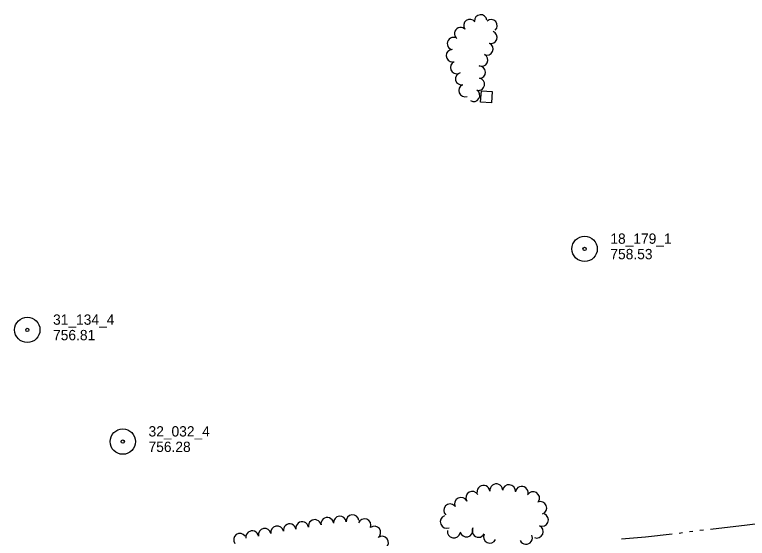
# Model space of a CAD drawing. Extents: x 589250 to 1188077, y 162953 to 363065.
# Drawn here: x 593406.6 to 593833.3, y 174945.5 to 175250.3 of the extents above; entities that cross this region are included whole.
import ezdxf

# ---------------------------------------------------------------- set-up
doc = ezdxf.new("R2010")
doc.units = 0
for name, color, linetype in [('E_BLD', 7, 'Continuous'), ('E_LAND_TreeLine_P', 7, 'Continuous'), ('E_MAP_PassPoints', 7, 'Continuous'), ('E_WTR_FlowLine', 7, 'Continuous')]:
    doc.layers.add(name, color=color, linetype=linetype)

msp = doc.modelspace()

# ---------------------------------------------------------------- linework, layer by layer
at = {"layer": 'E_BLD'}
for p, q in [((593677.99, 175199.39), (593678.48, 175205.99)), ((593678.48, 175205.99), (593684.79, 175205.52)), ((593684.79, 175205.52), (593684.3, 175198.92)), ((593684.3, 175198.92), (593677.99, 175199.39))]:
    msp.add_line(p, q, dxfattribs=at)
at = {"layer": 'E_LAND_TreeLine_P'}
for centre, radius, start, end in [((593671.67, 175243.97), 3.58, 35.2078, 215.2078), ((593678.01, 175246.72), 3.58, 4.5133, 184.5133), ((593684.13, 175243.84), 3.58, 312.3328, 132.3328), ((593666.33, 175239.24), 3.58, 52.0395, 232.0395), ((593684.08, 175237.03), 3.58, 251.1626, 71.1626), ((593662.1, 175233.51), 3.58, 74, 254), ((593661.52, 175226.44), 3.58, 90.6993, 270.6993), ((593681.7, 175230.28), 3.58, 245.4981, 65.4981), ((593678.68, 175223.8), 3.58, 244.1342, 64.1342), ((593663.96, 175219.45), 3.58, 111.2553, 291.2553), ((593677.25, 175216.86), 3.58, 270.6993, 90.6993), ((593666.95, 175212.97), 3.58, 102.5879, 282.5879), ((593676.76, 175209.76), 3.58, 259.915, 79.915), ((593668.81, 175206.08), 3.58, 111.2553, 291.2553), ((593673.94, 175203.32), 3.58, 237.964, 57.964), ((593679.69, 174972.6), 3.73, 6.7178, 186.7178), ((593687.1, 174973.47), 3.73, 6.7178, 186.7178), ((593694.53, 174973.01), 3.73, 355.2966, 175.2966), ((593701.92, 174972), 3.73, 350.9992, 170.9992), ((593666.56, 174965.61), 3.73, 26.4705, 206.4705), ((593673.15, 174969.09), 3.73, 29.818, 209.818), ((593708.59, 174968.91), 3.73, 329.0018, 149.0018), ((593660.24, 174961.79), 3.73, 46.0072, 226.0072), ((593712.74, 174963.15), 3.73, 291.8616, 111.8616), ((593588.7, 174953.93), 3.7, 9.6228, 189.6228), ((593596.07, 174954.72), 3.7, 5.9063, 185.9063), ((593603.43, 174955.48), 3.7, 5.9063, 185.9063), ((593610.38, 174953.16), 3.7, 338.7582, 158.7582), ((593658.24, 174955.14), 3.73, 111.5632, 291.5632), ((593713.75, 174956.26), 3.73, 246.5632, 66.5632), ((593559.51, 174948.96), 3.7, 11.0152, 191.0152), ((593566.8, 174950.22), 3.7, 9.6228, 189.6228), ((593574.1, 174951.46), 3.7, 9.6228, 189.6228), ((593581.4, 174952.7), 3.7, 9.6228, 189.6228), ((593616.09, 174948.89), 3.7, 307.4764, 127.4764), ((593710.78, 174949.41), 3.73, 246.5632, 66.5632), ((593537.81, 174944.66), 3.7, 34.6972, 214.6972), ((593544.96, 174946.17), 3.7, 8.1322, 188.1322), ((593552.24, 174947.55), 3.7, 11.0152, 191.0152), ((593662.39, 174949.41), 3.73, 169.6972, 349.6972), ((593669.73, 174950.08), 3.73, 192.8958, 12.8958), ((593676.75, 174949.85), 3.73, 151.9526, 331.9526), ((593683.36, 174946.39), 3.73, 154.4421, 334.4421), ((593620.59, 174943.01), 3.7, 307.4764, 127.4764), ((593704.44, 174945.81), 3.73, 205.7823, 25.7823)]:
    msp.add_arc(centre, radius, start, end, dxfattribs=at)
at = {"layer": 'E_MAP_PassPoints'}
for centre, radius in [((593738.57, 175113.97), 7.38), ((593738.57, 175113.97), 7.38), ((593738.57, 175113.97), 0.945), ((593738.57, 175113.97), 0.945), ((593413.99, 175066.83), 7.38), ((593413.99, 175066.83), 7.38), ((593413.99, 175066.83), 7.38), ((593413.99, 175066.83), 7.38), ((593413.99, 175066.83), 0.945), ((593413.99, 175066.83), 0.945), ((593413.99, 175066.83), 0.945), ((593413.99, 175066.83), 0.945), ((593469.59, 175001.8), 7.38), ((593469.59, 175001.8), 7.38), ((593469.59, 175001.8), 7.38), ((593469.59, 175001.8), 7.38), ((593469.59, 175001.8), 0.945), ((593469.59, 175001.8), 0.945), ((593469.59, 175001.8), 0.945), ((593469.59, 175001.8), 0.945)]:
    msp.add_circle(centre, radius, dxfattribs=at)
at = {"layer": 'E_WTR_FlowLine'}
for p, q in [((593811.8, 174950.9), (593833.33, 174953.36)), ((593833.33, 174953.36), (593841.2, 174954.28)), ((593774.08, 174946.3), (593789.54, 174948.09)), ((593793.59, 174948.58), (593795.61, 174948.86)), ((593799.65, 174949.4), (593801.67, 174949.68)), ((593805.72, 174950.21), (593807.75, 174950.44)), ((593760.1, 174945.14), (593774.08, 174946.3))]:
    msp.add_line(p, q, dxfattribs=at)

# ---------------------------------------------------------------- texts
at = {"layer": 'E_MAP_PassPoints'}
for s, p in [('18_179_1', (593753.57, 175116.95)), ('18_179_1', (593753.57, 175116.95)), ('758.53', (593753.57, 175107.95)), ('758.53', (593753.57, 175107.95)), ('31_134_4', (593428.99, 175069.81)), ('31_134_4', (593428.99, 175069.81)), ('31_134_4', (593428.99, 175069.81)), ('31_134_4', (593428.99, 175069.81)), ('756.81', (593428.99, 175060.81)), ('756.81', (593428.99, 175060.81)), ('756.81', (593428.99, 175060.81)), ('756.81', (593428.99, 175060.81)), ('32_032_4', (593484.59, 175004.78)), ('32_032_4', (593484.59, 175004.78)), ('32_032_4', (593484.59, 175004.78)), ('32_032_4', (593484.59, 175004.78)), ('756.28', (593484.59, 174995.78)), ('756.28', (593484.59, 174995.78)), ('756.28', (593484.59, 174995.78)), ('756.28', (593484.59, 174995.78))]:
    msp.add_text(s, height=6, dxfattribs=at).set_placement(p)

doc.saveas('drawing.dxf')
